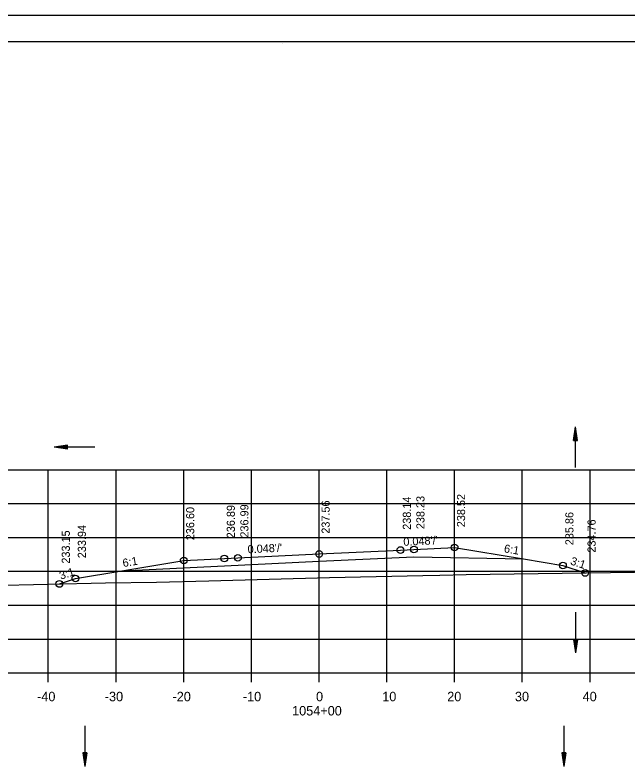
# Model space of a CAD drawing. Extents: x 1386544 to 1388153, y 379785 to 390999.
# Drawn here: x 1387314.8 to 1387405.3, y 387901 to 388012.2 of the extents above; entities that cross this region are included whole.
import ezdxf

# ---------------------------------------------------------------- set-up
doc = ezdxf.new("R2010")
doc.units = 0
for name, color, linetype in [('R_Alt Surface', 7, 'Continuous'), ('R_Axis', 7, 'Continuous'), ('R_Axis Annot', 7, 'Continuous'), ('R_Border', 7, 'Continuous'), ('R_Exist Surface', 7, 'Continuous'), ('R_Fin Surface', 7, 'Continuous'), ('R_Grid', 7, 'Continuous'), ('R_No Plot', 7, 'Continuous'), ('R_Water', 7, 'Continuous'), ('R_Xsect Elev', 7, 'Continuous'), ('R_Xsect Slope', 7, 'Continuous')]:
    doc.layers.add(name, color=color, linetype=linetype)

msp = doc.modelspace()

# ---------------------------------------------------------------- linework, layer by layer
at = {"layer": 'R_Alt Surface'}
msp.add_lwpolyline([(1387330.55, 387930.1), (1387345.68, 387930.83), (1387359.68, 387931.5), (1387373.68, 387932.17), (1387389.84, 387931.85)], dxfattribs=at)
at = {"layer": 'R_Axis'}
for p, q in [((1387209.68, 387915.02), (1387509.68, 387915.02)), ((1387319.68, 387913.62), (1387319.68, 387915.02)), ((1387329.68, 387913.62), (1387329.68, 387915.02)), ((1387339.68, 387913.62), (1387339.68, 387915.02)), ((1387349.68, 387913.62), (1387349.68, 387915.02)), ((1387359.68, 387913.62), (1387359.68, 387915.02)), ((1387369.68, 387913.62), (1387369.68, 387915.02)), ((1387379.68, 387913.62), (1387379.68, 387915.02)), ((1387389.68, 387913.62), (1387389.68, 387915.02)), ((1387399.68, 387913.62), (1387399.68, 387915.02))]:
    msp.add_line(p, q, dxfattribs=at)
at = {"layer": 'R_Border'}
for p, q in [((1387201.68, 388008.31), (1387517.86, 388008.31)), ((1387354.2, 388008.05), (1387354.2, 388008.05)), ((1387354.2, 388008.05), (1387354.2, 388008.05))]:
    msp.add_line(p, q, dxfattribs=at)
at = {"layer": 'R_Exist Surface'}
msp.add_lwpolyline([(1387209.68, 387925.95), (1387214.17, 387926.05), (1387250.26, 387926.81), (1387261.78, 387927.06), (1387296.51, 387927.64), (1387311.05, 387927.94), (1387328.12, 387928.31), (1387335.67, 387928.44), (1387343.37, 387928.63), (1387361.19, 387929.09), (1387374.98, 387929.4), (1387377.49, 387929.46), (1387381.39, 387929.54), (1387420.43, 387930.07), (1387424.65, 387930.13), (1387428.97, 387930.17), (1387470.18, 387930.81), (1387474.15, 387930.88), (1387478.16, 387930.92), (1387481.65, 387930.77), (1387488.39, 387930.82), (1387497.51, 387930.72), (1387504.59, 387930.65)], dxfattribs=at)
at = {"layer": 'R_Fin Surface'}
msp.add_lwpolyline([(1387321.31, 387928.16), (1387323.68, 387928.96), (1387330.55, 387930.1), (1387339.68, 387931.62), (1387345.68, 387931.91), (1387347.68, 387932.01), (1387359.68, 387932.58), (1387371.68, 387933.16), (1387373.68, 387933.25), (1387379.68, 387933.54), (1387389.84, 387931.85), (1387395.68, 387930.88), (1387398.96, 387929.78)], dxfattribs=at)
at = {"layer": 'R_Grid'}
for p, q in [((1387209.68, 387945.02), (1387509.68, 387945.02)), ((1387319.68, 387915.02), (1387319.68, 387945.02)), ((1387329.68, 387915.02), (1387329.68, 387945.02)), ((1387339.68, 387915.02), (1387339.68, 387945.02)), ((1387349.68, 387915.02), (1387349.68, 387945.02)), ((1387359.68, 387915.02), (1387359.68, 387945.02)), ((1387369.68, 387915.02), (1387369.68, 387945.02)), ((1387379.68, 387915.02), (1387379.68, 387945.02)), ((1387389.68, 387915.02), (1387389.68, 387945.02)), ((1387399.68, 387915.02), (1387399.68, 387945.02)), ((1387209.68, 387940.02), (1387509.68, 387940.02)), ((1387209.68, 387935.02), (1387509.68, 387935.02)), ((1387209.68, 387930.02), (1387509.68, 387930.02)), ((1387209.68, 387925.02), (1387509.68, 387925.02)), ((1387209.68, 387920.02), (1387509.68, 387920.02)), ((1387209.68, 387915.02), (1387509.68, 387915.02))]:
    msp.add_line(p, q, dxfattribs=at)
at = {"layer": 'R_No Plot'}
msp.add_line((1387189.28, 388012.21), (1387522.61, 388012.21), dxfattribs=at)
for points in [[(1387189.27, 388012.21), (1387522.61, 388012.21), (1387522.61, 387798.87), (1387189.27, 387798.87)], [(1387435.6, 388008.31), (1387455.22, 388008.31), (1387455.22, 387998.43), (1387471.33, 387998.43), (1387494.53, 387998.43), (1387494.53, 387974.1), (1387517.86, 387974.1), (1387517.86, 387802.85), (1387201.68, 387802.85), (1387201.68, 388008.31)]]:
    msp.add_lwpolyline(points, close=True, dxfattribs=at)
for centre in [(1387371.68, 387933.16), (1387373.68, 387933.25), (1387379.68, 387933.54), (1387339.68, 387931.62), (1387345.68, 387931.91), (1387347.68, 387932.01), (1387359.68, 387932.58), (1387395.68, 387930.88), (1387398.96, 387929.78), (1387323.68, 387928.96), (1387321.31, 387928.16)]:
    msp.add_circle(centre, 0.5, dxfattribs=at)
at = {"layer": 'R_Water'}
for p, q in [((1387397.23, 387949.35), (1387397.53, 387951.35)), ((1387397.23, 387949.35), (1387397.53, 387951.35)), ((1387397.28, 387949.35), (1387397.53, 387951.02)), ((1387397.28, 387949.35), (1387397.53, 387951.02)), ((1387397.53, 387945.35), (1387397.53, 387951.35)), ((1387397.83, 387949.35), (1387397.53, 387951.35)), ((1387397.83, 387949.35), (1387397.53, 387951.35)), ((1387397.78, 387949.35), (1387397.53, 387951.02)), ((1387397.78, 387949.35), (1387397.53, 387951.02)), ((1387397.33, 387949.35), (1387397.53, 387950.68)), ((1387397.33, 387949.35), (1387397.53, 387950.68)), ((1387397.38, 387949.35), (1387397.53, 387950.34)), ((1387397.38, 387949.35), (1387397.53, 387950.34)), ((1387397.44, 387949.35), (1387397.53, 387950)), ((1387397.44, 387949.35), (1387397.53, 387950)), ((1387397.73, 387949.35), (1387397.53, 387950.68)), ((1387397.73, 387949.35), (1387397.53, 387950.68)), ((1387397.68, 387949.35), (1387397.53, 387950.34)), ((1387397.68, 387949.35), (1387397.53, 387950.34)), ((1387397.63, 387949.35), (1387397.53, 387950)), ((1387397.63, 387949.35), (1387397.53, 387950)), ((1387397.23, 387949.35), (1387397.83, 387949.35)), ((1387397.23, 387949.35), (1387397.83, 387949.35)), ((1387397.49, 387949.35), (1387397.53, 387949.67)), ((1387397.49, 387949.35), (1387397.53, 387949.67)), ((1387397.58, 387949.35), (1387397.53, 387949.67)), ((1387397.58, 387949.35), (1387397.53, 387949.67)), ((1387322.53, 387948.65), (1387320.53, 387948.35)), ((1387322.53, 387948.65), (1387320.53, 387948.35)), ((1387326.53, 387948.35), (1387320.53, 387948.35)), ((1387322.53, 387948.05), (1387320.53, 387948.35)), ((1387322.53, 387948.05), (1387320.53, 387948.35)), ((1387322.53, 387948.6), (1387320.87, 387948.35)), ((1387322.53, 387948.6), (1387320.87, 387948.35)), ((1387322.53, 387948.1), (1387320.87, 387948.35)), ((1387322.53, 387948.1), (1387320.87, 387948.35)), ((1387322.53, 387948.55), (1387321.21, 387948.35)), ((1387322.53, 387948.55), (1387321.21, 387948.35)), ((1387322.53, 387948.16), (1387321.21, 387948.35)), ((1387322.53, 387948.16), (1387321.21, 387948.35)), ((1387322.53, 387948.5), (1387321.54, 387948.35)), ((1387322.53, 387948.5), (1387321.54, 387948.35)), ((1387322.53, 387948.21), (1387321.54, 387948.35)), ((1387322.53, 387948.21), (1387321.54, 387948.35)), ((1387322.53, 387948.45), (1387321.88, 387948.35)), ((1387322.53, 387948.45), (1387321.88, 387948.35)), ((1387322.53, 387948.26), (1387321.88, 387948.35)), ((1387322.53, 387948.26), (1387321.88, 387948.35)), ((1387322.53, 387948.4), (1387322.22, 387948.35)), ((1387322.53, 387948.4), (1387322.22, 387948.35)), ((1387322.53, 387948.31), (1387322.22, 387948.35)), ((1387322.53, 387948.31), (1387322.22, 387948.35)), ((1387322.53, 387948.05), (1387322.53, 387948.65)), ((1387322.53, 387948.05), (1387322.53, 387948.65)), ((1387397.53, 387923.97), (1387397.53, 387917.97)), ((1387397.23, 387919.97), (1387397.53, 387917.97)), ((1387397.83, 387919.97), (1387397.23, 387919.97)), ((1387397.23, 387919.97), (1387397.53, 387917.97)), ((1387397.83, 387919.97), (1387397.23, 387919.97)), ((1387397.28, 387919.97), (1387397.53, 387918.3)), ((1387397.28, 387919.97), (1387397.53, 387918.3)), ((1387397.33, 387919.97), (1387397.53, 387918.65)), ((1387397.33, 387919.97), (1387397.53, 387918.65)), ((1387397.38, 387919.97), (1387397.53, 387918.98)), ((1387397.38, 387919.97), (1387397.53, 387918.98)), ((1387397.43, 387919.97), (1387397.53, 387919.32)), ((1387397.43, 387919.97), (1387397.53, 387919.32)), ((1387397.49, 387919.97), (1387397.53, 387919.65)), ((1387397.49, 387919.97), (1387397.53, 387919.65)), ((1387397.83, 387919.97), (1387397.53, 387917.97)), ((1387397.63, 387919.97), (1387397.53, 387919.32)), ((1387397.73, 387919.97), (1387397.53, 387918.65)), ((1387397.78, 387919.97), (1387397.53, 387918.3)), ((1387397.68, 387919.97), (1387397.53, 387918.98)), ((1387397.58, 387919.97), (1387397.53, 387919.65)), ((1387397.83, 387919.97), (1387397.53, 387917.97)), ((1387397.63, 387919.97), (1387397.53, 387919.32)), ((1387397.73, 387919.97), (1387397.53, 387918.65)), ((1387397.78, 387919.97), (1387397.53, 387918.3)), ((1387397.68, 387919.97), (1387397.53, 387918.98)), ((1387397.58, 387919.97), (1387397.53, 387919.65)), ((1387325.07, 387907.2), (1387325.07, 387901.2)), ((1387395.8, 387907.2), (1387395.8, 387901.2)), ((1387324.77, 387903.2), (1387325.07, 387901.2)), ((1387325.37, 387903.2), (1387324.77, 387903.2)), ((1387324.77, 387903.2), (1387325.07, 387901.2)), ((1387325.37, 387903.2), (1387324.77, 387903.2)), ((1387324.82, 387903.2), (1387325.07, 387901.53)), ((1387324.82, 387903.2), (1387325.07, 387901.53)), ((1387324.87, 387903.2), (1387325.07, 387901.88)), ((1387324.87, 387903.2), (1387325.07, 387901.88)), ((1387324.92, 387903.2), (1387325.07, 387902.21)), ((1387324.92, 387903.2), (1387325.07, 387902.21)), ((1387324.97, 387903.2), (1387325.07, 387902.55)), ((1387324.97, 387903.2), (1387325.07, 387902.55)), ((1387325.02, 387903.2), (1387325.07, 387902.88)), ((1387325.02, 387903.2), (1387325.07, 387902.88)), ((1387325.37, 387903.2), (1387325.07, 387901.2)), ((1387325.17, 387903.2), (1387325.07, 387902.55)), ((1387325.27, 387903.2), (1387325.07, 387901.88)), ((1387325.32, 387903.2), (1387325.07, 387901.53)), ((1387325.22, 387903.2), (1387325.07, 387902.21)), ((1387325.12, 387903.2), (1387325.07, 387902.88)), ((1387325.37, 387903.2), (1387325.07, 387901.2)), ((1387325.17, 387903.2), (1387325.07, 387902.55)), ((1387325.27, 387903.2), (1387325.07, 387901.88)), ((1387325.32, 387903.2), (1387325.07, 387901.53)), ((1387325.22, 387903.2), (1387325.07, 387902.21)), ((1387325.12, 387903.2), (1387325.07, 387902.88)), ((1387395.5, 387903.2), (1387395.8, 387901.2)), ((1387396.1, 387903.2), (1387395.5, 387903.2)), ((1387395.5, 387903.2), (1387395.8, 387901.2)), ((1387396.1, 387903.2), (1387395.5, 387903.2)), ((1387395.55, 387903.2), (1387395.8, 387901.53)), ((1387395.55, 387903.2), (1387395.8, 387901.53)), ((1387395.6, 387903.2), (1387395.8, 387901.88)), ((1387395.6, 387903.2), (1387395.8, 387901.88)), ((1387395.65, 387903.2), (1387395.8, 387902.21)), ((1387395.65, 387903.2), (1387395.8, 387902.21)), ((1387395.7, 387903.2), (1387395.8, 387902.55)), ((1387395.7, 387903.2), (1387395.8, 387902.55)), ((1387395.75, 387903.2), (1387395.8, 387902.88)), ((1387395.75, 387903.2), (1387395.8, 387902.88)), ((1387396.1, 387903.2), (1387395.8, 387901.2)), ((1387395.9, 387903.2), (1387395.8, 387902.55)), ((1387396, 387903.2), (1387395.8, 387901.88)), ((1387396.05, 387903.2), (1387395.8, 387901.53)), ((1387395.95, 387903.2), (1387395.8, 387902.21)), ((1387395.85, 387903.2), (1387395.8, 387902.88)), ((1387396.1, 387903.2), (1387395.8, 387901.2)), ((1387395.9, 387903.2), (1387395.8, 387902.55)), ((1387396, 387903.2), (1387395.8, 387901.88)), ((1387396.05, 387903.2), (1387395.8, 387901.53)), ((1387395.95, 387903.2), (1387395.8, 387902.21)), ((1387395.85, 387903.2), (1387395.8, 387902.88))]:
    msp.add_line(p, q, dxfattribs=at)

# ---------------------------------------------------------------- texts
at = {"layer": 'R_Axis Annot'}
for s, p in [('-40', (1387318.02, 387910.82)), ('-30', (1387328.02, 387910.82)), ('-20', (1387338.02, 387910.82)), ('-10', (1387348.41, 387910.82)), ('0', (1387359.22, 387910.82)), ('10', (1387368.99, 387910.82)), ('20', (1387378.59, 387910.82)), ('30', (1387388.59, 387910.82)), ('40', (1387398.59, 387910.82)), ('1054+00', (1387355.68, 387908.72))]:
    msp.add_text(s, height=1.4, dxfattribs=at).set_placement(p)
at = {"layer": 'R_Xsect Elev'}
for s, p in [('238.14', (1387373.23, 387936.16)), ('238.23', (1387375.23, 387936.25)), ('238.52', (1387381.23, 387936.54)), ('237.56', (1387361.23, 387935.58)), ('236.60', (1387341.23, 387934.62)), ('236.89', (1387347.23, 387934.91)), ('236.99', (1387349.23, 387935.01)), ('235.86', (1387397.23, 387933.88)), ('233.94', (1387325.23, 387931.96)), ('234.76', (1387400.51, 387932.78)), ('233.15', (1387322.86, 387931.16))]:
    msp.add_text(s, height=1.2, rotation=90, dxfattribs=at).set_placement(p)
at = {"layer": 'R_Xsect Slope'}
for s, rotation, p in [("0.048'/'", 2.7481, (1387372.14, 387933.78)), ("0.048'/'", 2.7481, (1387349.14, 387932.68)), ('6:1', 350.5377, (1387386.91, 387932.84)), ('6:1', 9.4623, (1387330.75, 387930.64)), ('3:1', 341.5651, (1387396.69, 387931.06)), ('3:1', 18.4349, (1387321.54, 387928.77))]:
    msp.add_text(s, height=1.2, rotation=rotation, dxfattribs=at).set_placement(p)

doc.saveas('drawing.dxf')
